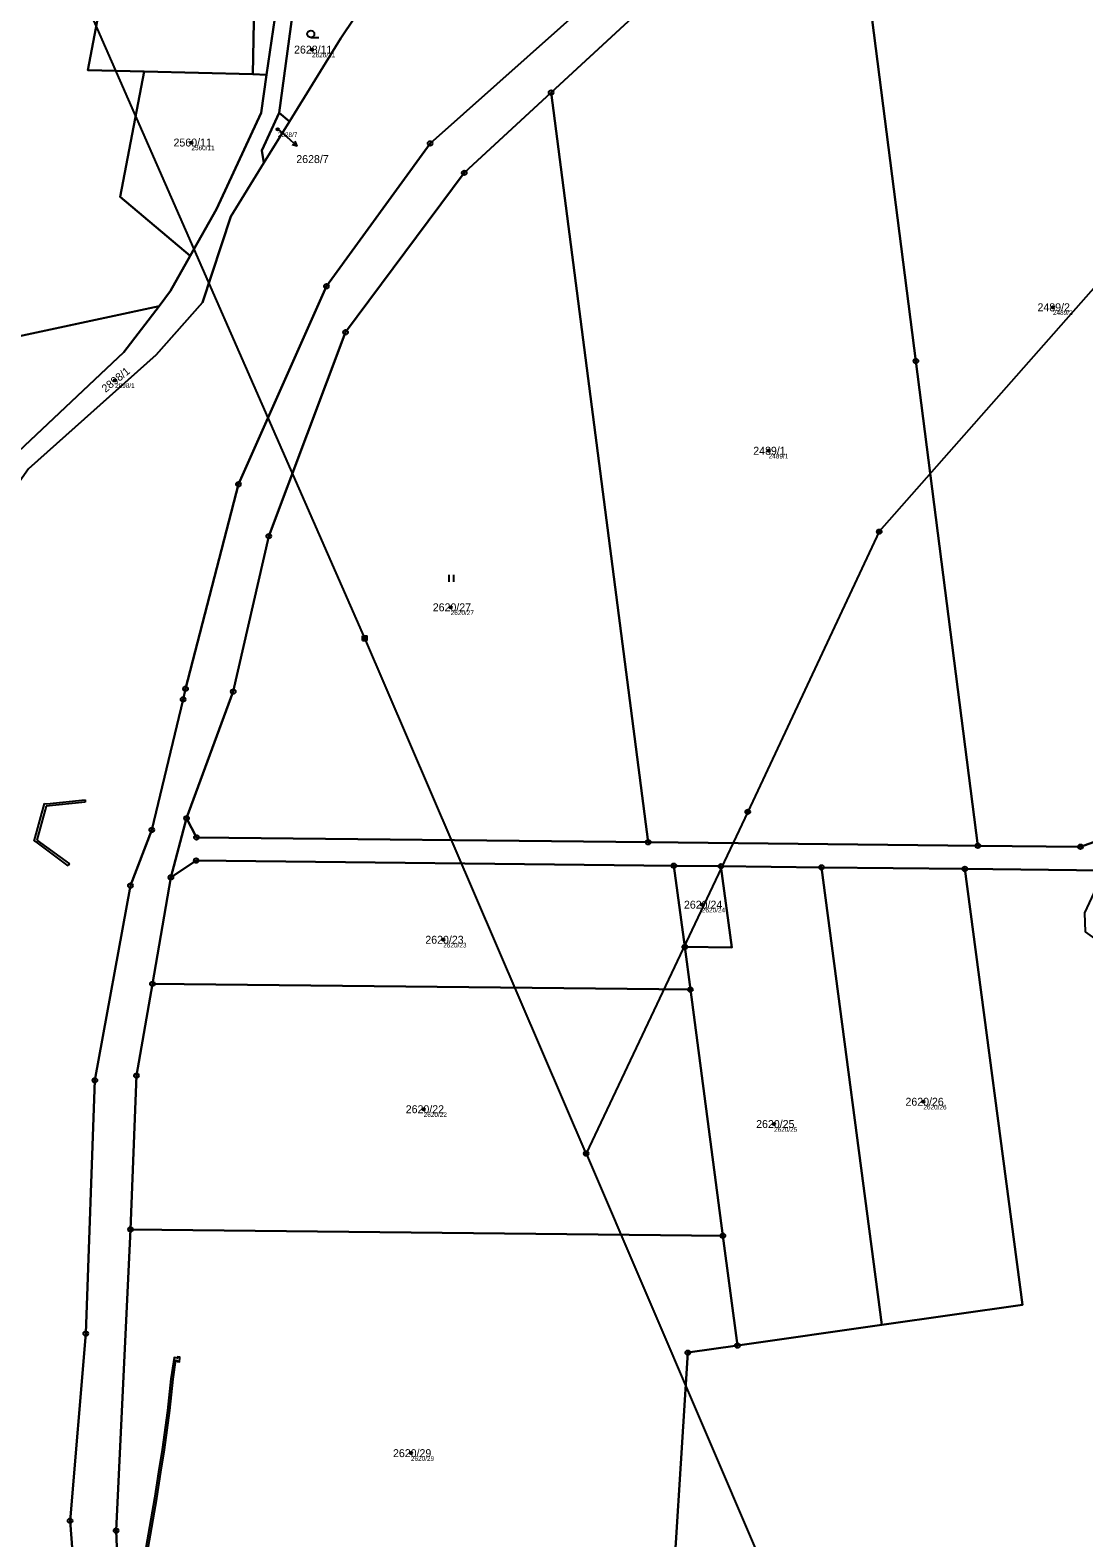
# Model space of a CAD drawing. Extents: x -761891 to -756141, y -1178507 to -1171885.
# Drawn here: x -759475.6 to -759249.4, y -1175617.5 to -1175293.7 of the extents above; entities that cross this region are included whole.
import ezdxf

# ---------------------------------------------------------------- set-up
doc = ezdxf.new("R2010")
doc.units = 0
for name, color, linetype in [('Definiční body', 7, 'Continuous'), ('Hranice parcel', 7, 'Continuous'), ('Parcelní čísla', 7, 'Continuous'), ('Polygon parcely', 7, 'Continuous'), ('Pop  PČ popisy', 7, 'Continuous'), ('Poz předměty', 7, 'Continuous'), ('Vnitřní kresba', 7, 'Continuous'), ('Věcná břemena k části', 7, 'Continuous'), ('Značky bodu BP', 7, 'Continuous'), ('Značky kultur', 7, 'Continuous')]:
    doc.layers.add(name, color=color, linetype=linetype)

msp = doc.modelspace()

# ---------------------------------------------------------------- linework, layer by layer
at = {"layer": 'Definiční body'}
for centre in [(-759415.1, -1175297.84), (-759422.44, -1175314.95), (-759440.98, -1175317.8), (-759256.01, -1175353.18), (-759457.38, -1175368.84), (-759317.05, -1175383.99), (-759385.32, -1175417.62), (-759331.39, -1175481.48), (-759386.92, -1175489.01), (-759283.83, -1175523.8), (-759391.12, -1175525.41), (-759315.89, -1175528.59), (-759393.86, -1175599.27)]:
    msp.add_circle(centre, 0.25, dxfattribs=at)
at = {"layer": 'Hranice parcel'}
for p, q in [((-759418.19, -1175282.22), (-759422.12, -1175311.42)), ((-759451.11, -1175302.56), (-759427.83, -1175303.15)), ((-759427.83, -1175303.15), (-759424.83, -1175303.24)), ((-759363.75, -1175307.07), (-759342.89, -1175468.06)), ((-759425.41, -1175322.14), (-759419.93, -1175313.27)), ((-759419.93, -1175313.27), (-759422.12, -1175311.42)), ((-759567.99, -1175378.71), (-759447.94, -1175352.94)), ((-759442.02, -1175462.93), (-759445.38, -1175475.63)), ((-759272.12, -1175468.82), (-759342.89, -1175468.06)), ((-759449.35, -1175498.48), (-759445.38, -1175475.63)), ((-759337.38, -1175473.12), (-759327.28, -1175473.23)), ((-759335.07, -1175490.55), (-759337.38, -1175473.12)), ((-759327.28, -1175473.23), (-759305.73, -1175473.46)), ((-759305.73, -1175473.46), (-759274.94, -1175473.79)), ((-759305.73, -1175473.46), (-759292.73, -1175571.71)), ((-759274.94, -1175473.79), (-759244.94, -1175474.11)), ((-759335.07, -1175490.55), (-759333.86, -1175499.72)), ((-759333.86, -1175499.72), (-759449.35, -1175498.48)), ((-759326.87, -1175552.58), (-759333.86, -1175499.72)), ((-759326.87, -1175552.58), (-759454.06, -1175551.22)), ((-759323.75, -1175576.16), (-759326.87, -1175552.58)), ((-759292.73, -1175571.71), (-759323.75, -1175576.16))]:
    msp.add_line(p, q, dxfattribs=at)
for points in [[(-759172.44, -1175187.15), (-759173.27, -1175187.63), (-759195.69, -1175204.09), (-759268.1, -1175239.07), (-759307.24, -1175255.34), (-759328.13, -1175263.67), (-759347.43, -1175280.29), (-759389.73, -1175317.99), (-759412.01, -1175348.67), (-759430.9, -1175391.19), (-759442.24, -1175435.11), (-759442.77, -1175437.4), (-759449.49, -1175465.42), (-759454.08, -1175477.37), (-759461.69, -1175519.2), (-759463.68, -1175573.58), (-759467.05, -1175613.8), (-759463.28, -1175663.3), (-759461.64, -1175694.85), (-759458.99, -1175756.9)], [(-759427.83, -1175303.15), (-759427.43, -1175284.24), (-759423.64, -1175243.71)], [(-759424.83, -1175303.24), (-759422.71, -1175288.64), (-759419.22, -1175253.98), (-759423.64, -1175243.71)], [(-759363.75, -1175307.07), (-759339.76, -1175284.87), (-759329.62, -1175273.21), (-759318.79, -1175266.34), (-759298.74, -1175260.61)], [(-759272.12, -1175468.82), (-759285.43, -1175364.72), (-759298.74, -1175260.61)], [(-759458.35, -1175276.62), (-759463.25, -1175302.25), (-759451.11, -1175302.56)], [(-759419.93, -1175313.27), (-759408.89, -1175295.4), (-759403.18, -1175286.77)], [(-759451.11, -1175302.56), (-759456.26, -1175329.44), (-759441.23, -1175342.14)], [(-759441.23, -1175342.14), (-759435.63, -1175332.11), (-759426, -1175311.4), (-759424.83, -1175303.24)], [(-759442.02, -1175462.93), (-759432, -1175435.71), (-759424.37, -1175402.34), (-759407.89, -1175358.56), (-759382.39, -1175324.31), (-759363.75, -1175307.07)], [(-759422.12, -1175311.42), (-759425.89, -1175319.48), (-759425.41, -1175322.14)], [(-759425.41, -1175322.14), (-759432.55, -1175333.69), (-759438.6, -1175352.18), (-759448.52, -1175363.4), (-759475.96, -1175387.88), (-759482.98, -1175397.79), (-759500.51, -1175435.04), (-759507.53, -1175447.46), (-759518.92, -1175502.61), (-759521.78, -1175548.52), (-759520.34, -1175569.71)], [(-759447.94, -1175352.94), (-759445.44, -1175349.68), (-759441.23, -1175342.14)], [(-759447.94, -1175352.94), (-759455.51, -1175362.85), (-759479.36, -1175385.29), (-759486.35, -1175396.33)], [(-759210.41, -1175457.91), (-759211.95, -1175457.67), (-759231.12, -1175459.35), (-759243.97, -1175466.82), (-759250.12, -1175469.05), (-759272.12, -1175468.82)], [(-759342.89, -1175468.06), (-759439.9, -1175467.02), (-759442.02, -1175462.93)], [(-759445.38, -1175475.63), (-759439.95, -1175472.02), (-759337.38, -1175473.12)], [(-759327.28, -1175473.23), (-759324.97, -1175490.65), (-759335.07, -1175490.55)], [(-759274.94, -1175473.79), (-759262.56, -1175567.39), (-759292.73, -1175571.71)], [(-759454.06, -1175551.22), (-759452.78, -1175518.19), (-759449.35, -1175498.48)], [(-759456.11, -1175641.13), (-759457.17, -1175615.9), (-759454.06, -1175551.22)], [(-759323.75, -1175576.16), (-759334.43, -1175577.69), (-759338.5, -1175642.39)]]:
    msp.add_lwpolyline(points, dxfattribs=at)
at = {"layer": 'Polygon parcely'}
for points in [[(-759458.35, -1175276.62), (-759463.25, -1175302.25), (-759451.11, -1175302.56), (-759427.83, -1175303.15), (-759427.43, -1175284.24), (-759423.64, -1175243.71), (-759418.48, -1175195.58), (-759410.58, -1175160.57), (-759400.38, -1175118.69), (-759402.6, -1175114.51), (-759421.5, -1175126.66), (-759430.62, -1175131.87)], [(-759210.41, -1175457.91), (-759230.51, -1175300.62), (-759239.1, -1175233.43), (-759263.85, -1175246.81), (-759298.74, -1175260.61), (-759285.43, -1175364.72), (-759272.12, -1175468.82), (-759250.12, -1175469.05), (-759243.97, -1175466.82), (-759231.12, -1175459.35), (-759211.95, -1175457.67)], [(-759422.71, -1175288.64), (-759419.22, -1175253.98), (-759423.64, -1175243.71), (-759427.43, -1175284.24), (-759427.83, -1175303.15), (-759424.83, -1175303.24)], [(-759285.43, -1175364.72), (-759298.74, -1175260.61), (-759318.79, -1175266.34), (-759329.62, -1175273.21), (-759339.76, -1175284.87), (-759363.75, -1175307.07), (-759342.89, -1175468.06), (-759272.12, -1175468.82)], [(-759567.99, -1175378.71), (-759447.94, -1175352.94), (-759445.44, -1175349.68), (-759441.23, -1175342.14), (-759456.26, -1175329.44), (-759451.11, -1175302.56), (-759463.25, -1175302.25), (-759458.35, -1175276.62), (-759476.73, -1175276.15), (-759514.23, -1175275.19), (-759533.32, -1175274.71), (-759552.61, -1175274.21), (-759560.03, -1175312.95), (-759565.54, -1175358.51)], [(-759422.12, -1175311.42), (-759419.93, -1175313.27), (-759408.89, -1175295.4), (-759403.18, -1175286.77), (-759418.19, -1175282.22)], [(-759456.26, -1175329.44), (-759441.23, -1175342.14), (-759435.63, -1175332.11), (-759426, -1175311.4), (-759424.83, -1175303.24), (-759427.83, -1175303.15), (-759451.11, -1175302.56)], [(-759442.02, -1175462.93), (-759439.9, -1175467.02), (-759342.89, -1175468.06), (-759363.75, -1175307.07), (-759382.39, -1175324.31), (-759407.89, -1175358.56), (-759424.37, -1175402.34), (-759432, -1175435.71)], [(-759425.89, -1175319.48), (-759425.41, -1175322.14), (-759419.93, -1175313.27), (-759422.12, -1175311.42)], [(-759486.35, -1175396.33), (-759479.36, -1175385.29), (-759455.51, -1175362.85), (-759447.94, -1175352.94), (-759567.99, -1175378.71), (-759686.49, -1175393.8), (-759681.01, -1175422.76), (-759682.71, -1175429.73)], [(-759337.38, -1175473.12), (-759439.95, -1175472.02), (-759445.38, -1175475.63), (-759449.35, -1175498.48), (-759333.86, -1175499.72), (-759335.07, -1175490.55)], [(-759327.28, -1175473.23), (-759337.38, -1175473.12), (-759335.07, -1175490.55), (-759324.97, -1175490.65)], [(-759324.97, -1175490.65), (-759335.07, -1175490.55), (-759333.86, -1175499.72), (-759326.87, -1175552.58), (-759323.75, -1175576.16), (-759292.73, -1175571.71), (-759305.73, -1175473.46), (-759327.28, -1175473.23)], [(-759292.73, -1175571.71), (-759262.56, -1175567.39), (-759274.94, -1175473.79), (-759305.73, -1175473.46)], [(-759333.86, -1175499.72), (-759449.35, -1175498.48), (-759452.78, -1175518.19), (-759454.06, -1175551.22), (-759326.87, -1175552.58)], [(-759326.87, -1175552.58), (-759454.06, -1175551.22), (-759457.17, -1175615.9), (-759456.11, -1175641.13), (-759338.5, -1175642.39), (-759334.43, -1175577.69), (-759323.75, -1175576.16)]]:
    msp.add_lwpolyline(points, close=True, dxfattribs=at)
for points in [[(-759483.74, -1175861.06), (-759468.84, -1175805.79), (-759460.47, -1175775.32), (-759460.01, -1175769.57), (-759459.43, -1175762.28), (-759459.11, -1175758.33), (-759458.99, -1175756.9), (-759461.64, -1175694.85), (-759463.28, -1175663.3), (-759467.05, -1175613.8), (-759463.68, -1175573.58), (-759461.69, -1175519.2), (-759454.08, -1175477.37), (-759449.49, -1175465.42), (-759442.77, -1175437.4), (-759442.24, -1175435.11), (-759430.9, -1175391.19), (-759412.01, -1175348.67), (-759389.73, -1175317.99), (-759347.43, -1175280.29)], [(-759347.43, -1175280.29), (-759389.73, -1175317.99), (-759412.01, -1175348.67), (-759430.9, -1175391.19), (-759442.24, -1175435.11), (-759442.77, -1175437.4), (-759449.49, -1175465.42), (-759454.08, -1175477.37), (-759461.69, -1175519.2), (-759463.68, -1175573.58), (-759467.05, -1175613.8), (-759463.28, -1175663.3)], [(-759475.96, -1175387.88), (-759448.52, -1175363.4), (-759438.6, -1175352.18), (-759432.55, -1175333.69), (-759425.41, -1175322.14), (-759425.89, -1175319.48), (-759422.12, -1175311.42), (-759418.19, -1175282.22)], [(-759403.18, -1175286.77), (-759408.89, -1175295.4), (-759419.93, -1175313.27), (-759425.41, -1175322.14), (-759432.55, -1175333.69), (-759438.6, -1175352.18), (-759448.52, -1175363.4), (-759475.96, -1175387.88)], [(-759456.11, -1175641.13), (-759457.17, -1175615.9), (-759454.06, -1175551.22), (-759452.78, -1175518.19), (-759449.35, -1175498.48), (-759445.38, -1175475.63), (-759442.02, -1175462.93), (-759432, -1175435.71), (-759424.37, -1175402.34), (-759407.89, -1175358.56), (-759382.39, -1175324.31), (-759363.75, -1175307.07), (-759339.76, -1175284.87)], [(-759422.71, -1175288.64), (-759424.83, -1175303.24), (-759426, -1175311.4), (-759435.63, -1175332.11), (-759441.23, -1175342.14), (-759445.44, -1175349.68), (-759447.94, -1175352.94), (-759455.51, -1175362.85), (-759479.36, -1175385.29)], [(-759243.97, -1175466.82), (-759250.12, -1175469.05), (-759272.12, -1175468.82), (-759342.89, -1175468.06), (-759439.9, -1175467.02), (-759442.02, -1175462.93), (-759445.38, -1175475.63), (-759439.95, -1175472.02), (-759337.38, -1175473.12), (-759327.28, -1175473.23), (-759305.73, -1175473.46), (-759274.94, -1175473.79), (-759244.94, -1175474.11)], [(-759044.36, -1175750.29), (-759031.17, -1175587.92), (-759114.42, -1175576.8), (-759124.69, -1175529.2), (-759141.95, -1175532.33), (-759150.72, -1175537.34), (-759160.7, -1175539.89), (-759183.19, -1175541.19), (-759191.58, -1175540.71), (-759222.29, -1175542.91), (-759233.01, -1175498.74), (-759249.01, -1175487.28), (-759249.13, -1175483.21), (-759247.64, -1175479.98), (-759244.94, -1175474.11), (-759274.94, -1175473.79), (-759262.56, -1175567.39), (-759292.73, -1175571.71), (-759323.75, -1175576.16), (-759334.43, -1175577.69), (-759338.5, -1175642.39)]]:
    msp.add_lwpolyline(points, dxfattribs=at)
at = {"layer": 'Pop  PČ popisy'}
for p, q in [((-759422.44, -1175314.95), (-759420.53, -1175316.6)), ((-759420.53, -1175316.6), (-759418.27, -1175318.57)), ((-759418.27, -1175318.57), (-759419.35, -1175318.29)), ((-759418.27, -1175318.57), (-759418.69, -1175317.53))]:
    msp.add_line(p, q, dxfattribs=at)
at = {"layer": 'Poz předměty'}
for p, q in [((-759403.75, -1175424.27), (-759478.28, -1175254.17)), ((-759220.08, -1175318.2), (-759293.3, -1175401.37)), ((-759293.3, -1175401.37), (-759321.55, -1175461.54)), ((-759404.25, -1175423.77), (-759403.25, -1175423.77)), ((-759404.25, -1175424.77), (-759404.25, -1175423.77)), ((-759404.05, -1175424.77), (-759404.05, -1175423.77)), ((-759403.85, -1175424.77), (-759403.85, -1175423.77)), ((-759403.65, -1175424.77), (-759403.65, -1175423.77)), ((-759403.45, -1175424.77), (-759403.45, -1175423.77)), ((-759403.25, -1175424.77), (-759403.25, -1175423.77)), ((-759404.25, -1175423.97), (-759403.25, -1175423.97)), ((-759404.25, -1175424.17), (-759403.25, -1175424.17)), ((-759404.25, -1175424.37), (-759403.25, -1175424.37)), ((-759404.25, -1175424.57), (-759403.25, -1175424.57)), ((-759404.25, -1175424.77), (-759403.25, -1175424.77)), ((-759356.23, -1175534.93), (-759403.75, -1175424.27)), ((-759321.55, -1175461.54), (-759356.23, -1175534.93)), ((-759356.23, -1175534.93), (-759318.62, -1175622.68))]:
    msp.add_line(p, q, dxfattribs=at)
for centre, radius in [((-759293.3, -1175401.37), 0.5), ((-759293.3, -1175401.37), 0.4), ((-759293.3, -1175401.37), 0.3), ((-759293.3, -1175401.37), 0.2), ((-759293.3, -1175401.37), 0.1), ((-759321.55, -1175461.54), 0.5), ((-759321.55, -1175461.54), 0.4), ((-759321.55, -1175461.54), 0.3), ((-759321.55, -1175461.54), 0.2), ((-759321.55, -1175461.54), 0.1), ((-759356.23, -1175534.93), 0.5), ((-759356.23, -1175534.93), 0.4), ((-759356.23, -1175534.93), 0.3), ((-759356.23, -1175534.93), 0.2), ((-759356.23, -1175534.93), 0.1)]:
    msp.add_circle(centre, radius, dxfattribs=at)
at = {"layer": 'Vnitřní kresba'}
for p, q in [((-759463.78, -1175459.43), (-759472.17, -1175460.33)), ((-759472.03, -1175459.85), (-759463.83, -1175458.93)), ((-759463.83, -1175458.93), (-759463.78, -1175459.43)), ((-759474.71, -1175467.87), (-759472.51, -1175459.72)), ((-759472.17, -1175460.33), (-759474.19, -1175467.62)), ((-759472.51, -1175459.72), (-759472.03, -1175459.85)), ((-759474.3, -1175468), (-759474.71, -1175467.87)), ((-759467.44, -1175473.12), (-759474.3, -1175468)), ((-759474.19, -1175467.62), (-759467.15, -1175472.72)), ((-759467.15, -1175472.72), (-759467.44, -1175473.12))]:
    msp.add_line(p, q, dxfattribs=at)
at = {"layer": 'Věcná břemena k části'}
msp.add_lwpolyline([(-759450.27, -1175619.69), (-759448.4, -1175609.02), (-759447.53, -1175603.38), (-759446.76, -1175598.53), (-759445.6, -1175590.14), (-759444.92, -1175583.39), (-759444.3, -1175579.32), (-759444.03, -1175579.35), (-759444.06, -1175579.6), (-759443.56, -1175579.66), (-759443.53, -1175579.41), (-759443.47, -1175578.91), (-759443.44, -1175578.66), (-759443.94, -1175578.6), (-759443.97, -1175578.85), (-759444.72, -1175578.76), (-759445.42, -1175583.32), (-759446.1, -1175590.08), (-759447.26, -1175598.46), (-759448.03, -1175603.3), (-759448.9, -1175608.94), (-759450.77, -1175619.59)], dxfattribs=at)
at = {"layer": 'Značky bodu BP'}
for centre, radius in [((-759363.75, -1175307.07), 0.5), ((-759363.75, -1175307.07), 0.0303), ((-759389.73, -1175317.99), 0.5), ((-759389.73, -1175317.99), 0.0303), ((-759382.39, -1175324.31), 0.5), ((-759382.39, -1175324.31), 0.0303), ((-759412.01, -1175348.67), 0.5), ((-759412.01, -1175348.67), 0.0303), ((-759407.89, -1175358.56), 0.5), ((-759407.89, -1175358.56), 0.0303), ((-759285.43, -1175364.72), 0.5), ((-759285.43, -1175364.72), 0.0303), ((-759430.9, -1175391.19), 0.5), ((-759430.9, -1175391.19), 0.0303), ((-759424.37, -1175402.34), 0.5), ((-759424.37, -1175402.34), 0.0303), ((-759442.77, -1175437.4), 0.5), ((-759442.24, -1175435.11), 0.5), ((-759442.24, -1175435.11), 0.0303), ((-759432, -1175435.71), 0.5), ((-759432, -1175435.71), 0.0303), ((-759442.77, -1175437.4), 0.0303), ((-759442.02, -1175462.93), 0.5), ((-759449.49, -1175465.42), 0.5), ((-759449.49, -1175465.42), 0.0303), ((-759442.02, -1175462.93), 0.0303), ((-759439.9, -1175467.02), 0.5), ((-759439.9, -1175467.02), 0.0303), ((-759342.89, -1175468.06), 0.5), ((-759342.89, -1175468.06), 0.0303), ((-759272.12, -1175468.82), 0.5), ((-759272.12, -1175468.82), 0.0303), ((-759250.12, -1175469.05), 0.5), ((-759250.12, -1175469.05), 0.0303), ((-759439.95, -1175472.02), 0.5), ((-759439.95, -1175472.02), 0.0303), ((-759445.38, -1175475.63), 0.5), ((-759445.38, -1175475.63), 0.0303), ((-759337.38, -1175473.12), 0.5), ((-759337.38, -1175473.12), 0.0303), ((-759327.28, -1175473.23), 0.5), ((-759327.28, -1175473.23), 0.0303), ((-759305.73, -1175473.46), 0.5), ((-759305.73, -1175473.46), 0.0303), ((-759274.94, -1175473.79), 0.5), ((-759274.94, -1175473.79), 0.0303), ((-759454.08, -1175477.37), 0.5), ((-759454.08, -1175477.37), 0.0303), ((-759335.07, -1175490.55), 0.5), ((-759335.07, -1175490.55), 0.0303), ((-759449.35, -1175498.48), 0.5), ((-759449.35, -1175498.48), 0.0303), ((-759333.86, -1175499.72), 0.5), ((-759333.86, -1175499.72), 0.0303), ((-759452.78, -1175518.19), 0.5), ((-759461.69, -1175519.2), 0.5), ((-759461.69, -1175519.2), 0.0303), ((-759452.78, -1175518.19), 0.0303), ((-759454.06, -1175551.22), 0.5), ((-759454.06, -1175551.22), 0.0303), ((-759326.87, -1175552.58), 0.5), ((-759326.87, -1175552.58), 0.0303), ((-759463.68, -1175573.58), 0.5), ((-759463.68, -1175573.58), 0.0303), ((-759323.75, -1175576.16), 0.5), ((-759323.75, -1175576.16), 0.0303), ((-759334.43, -1175577.69), 0.5), ((-759334.43, -1175577.69), 0.0303), ((-759467.05, -1175613.8), 0.5), ((-759467.05, -1175613.8), 0.0303), ((-759457.17, -1175615.9), 0.5), ((-759457.17, -1175615.9), 0.0303)]:
    msp.add_circle(centre, radius, dxfattribs=at)
at = {"layer": 'Značky kultur'}
for p, q in [((-759415.35, -1175295.24), (-759413.6, -1175295.24)), ((-759385.65, -1175412.16), (-759385.65, -1175410.66)), ((-759384.65, -1175412.16), (-759384.65, -1175410.66))]:
    msp.add_line(p, q, dxfattribs=at)
msp.add_circle((-759415.35, -1175294.49), 0.75, dxfattribs=at)

# ---------------------------------------------------------------- texts
at = {"layer": 'Definiční body'}
for s, p in [('2628/11', (-759415.1, -1175299.5)), ('2628/7', (-759422.44, -1175316.61)), ('2560/11', (-759440.98, -1175319.46)), ('2489/2', (-759256.01, -1175354.84)), ('2898/1', (-759457.38, -1175370.5)), ('2489/1', (-759317.05, -1175385.65)), ('2620/27', (-759385.32, -1175419.28)), ('2620/24', (-759331.39, -1175483.14)), ('2620/23', (-759386.92, -1175490.67)), ('2620/22', (-759391.12, -1175527.07)), ('2620/26', (-759283.83, -1175525.46)), ('2620/25', (-759315.89, -1175530.25)), ('2620/29', (-759393.86, -1175600.93))]:
    msp.add_text(s, height=1, dxfattribs=at).set_placement(p)
at = {"layer": 'Parcelní čísla'}
for s, p in [('2628/11', (-759418.94, -1175298.69)), ('2560/11', (-759444.82, -1175318.65)), ('2628/7', (-759418.46, -1175322.21)), ('2489/2', (-759259.32, -1175354.03)), ('2489/1', (-759320.35, -1175384.84)), ('2620/27', (-759389.16, -1175418.47)), ('2620/24', (-759335.23, -1175482.33)), ('2620/23', (-759390.76, -1175489.86)), ('2620/26', (-759287.67, -1175524.65)), ('2620/22', (-759394.96, -1175526.26)), ('2620/25', (-759319.73, -1175529.44)), ('2620/29', (-759397.7, -1175600.12))]:
    msp.add_text(s, height=1.7, dxfattribs=at).set_placement(p)
msp.add_text('2898/1', height=1.7, rotation=39, dxfattribs=at).set_placement((-759459.41, -1175371.58))

doc.saveas('drawing.dxf')
